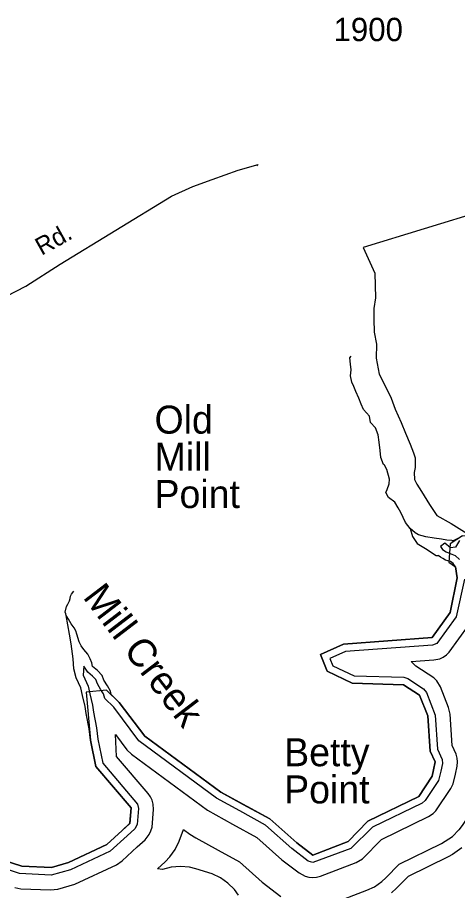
# Model space of a CAD drawing. Extents: x 2532689 to 2764727, y 536648 to 732970.
# Drawn here: x 2703526 to 2705883, y 581689 to 586365 of the extents above; entities that cross this region are included whole.
import ezdxf

# ---------------------------------------------------------------- set-up
doc = ezdxf.new("R2010")
doc.units = 0
for name, color, linetype in [('Exist Boundary Land Use Gamelands State NC Wildlife Resources Commission', 7, 'Continuous'), ('Exist Hydrographic Buffer Line', 7, 'Continuous'), ('Exist Hydrographic Creek Double Shore', 7, 'Continuous'), ('Exist Hydrographic Creek Single Shore', 7, 'Continuous'), ('Exist Hydrographic Creek Single Shore Label', 7, 'Continuous'), ('Exist Hydrographic Point Label', 7, 'Continuous'), ('Exist Road Secondary Type 51 Attributed', 7, 'Continuous'), ('Exist Road Secondary Type 51 Label', 7, 'Continuous'), ('Exist Road Secondary Type 51 Number Label', 7, 'Continuous')]:
    doc.layers.add(name, color=color, linetype=linetype)

msp = doc.modelspace()

# ---------------------------------------------------------------- linework, layer by layer
at = {"layer": 'Exist Boundary Land Use Gamelands State NC Wildlife Resources Commission'}
for points in [[(2706031.5, 585334), (2705377.8, 585132.8), (2705439.8, 584996.2), (2705443.2, 584864.2), (2705434, 584806), (2705434.8, 584750), (2705435.5, 584680), (2705448.2, 584616.1), (2705447.3, 584540.1), (2705462.3, 584454.2), (2705503.3, 584374.7), (2705527.9, 584327), (2705548.8, 584267.2), (2705581.4, 584195.5), (2705604.2, 584139.9), (2705629, 584080.1), (2705647.5, 584034.4), (2705655.7, 584006.4), (2705656.5, 583954.4), (2705650.8, 583928.3), (2705653.2, 583890.4), (2705665.5, 583866.5), (2705689.9, 583826.8), (2705733, 583757.3), (2705771.5, 583697.8), (2705848, 583654.8), (2705948.1, 583593.4)], [(2705909.3, 583589), (2705843.3, 583547), (2705837.1, 583448.2), (2705871.2, 583423.3), (2705881.2, 583364.6), (2705843.3, 583179.2), (2705746.3, 583044), (2705272.2, 583008.4), (2705148.2, 582954.2), (2705184.3, 582863.7), (2705319.2, 582800.2), (2705594.2, 582791.5), (2705679.3, 582735.9), (2705723.3, 582626), (2705736.3, 582436.1), (2705762.3, 582378.1), (2705747.3, 582301.9), (2705675.2, 582193.9), (2705403.3, 582061.5), (2705297.2, 581952.1), (2705107.2, 581878.8), (2705022.3, 581944.3), (2704877.3, 582073.1), (2704615.2, 582216.9), (2704208.2, 582515.7), (2704071.2, 582697.3), (2704002.3, 582763.5), (2703894.3, 582752.6), (2703917.2, 582494.1), (2703945.3, 582354), (2704134.2, 582131.7), (2704128.2, 582049.4), (2704005.2, 581936.1), (2703799.3, 581839.2), (2703708.3, 581812.5), (2703549.2, 581819.2), (2703331.2, 581889.3)]]:
    msp.add_lwpolyline(points, dxfattribs=at)
at = {"layer": 'Exist Hydrographic Buffer Line'}
for points in [[(2705892.5, 583563.6), (2705872.4, 583528.9), (2705845.6, 583524.2), (2705815, 583549.9), (2705791.2, 583532.5), (2705802.9, 583515.7), (2705821.8, 583503.9), (2705842.7, 583494.4), (2705870.8, 583483), (2705892.7, 583463.1)], [(2705920.4, 583356.6), (2705875.7, 583155.9), (2705771.9, 583013.4), (2705749.2, 583004.1), (2705282.1, 582969.1), (2705199.6, 582933.1), (2705215.4, 582893.2), (2705328.8, 582839.9), (2705595.4, 582831.5), (2705616.3, 582825), (2705701.2, 582769.3), (2705716.6, 582750.7), (2705763.3, 582628.7), (2705775.6, 582445.9), (2705799.8, 582391.7), (2705801.5, 582370.3), (2705793.3, 582328.7), (2705780.6, 582279.7), (2705708.6, 582171.7), (2705692.8, 582158), (2705427, 582028.6), (2705311.8, 581914.8), (2705107.2, 581838.8), (2705082.8, 581847.1), (2704995.8, 581914.4), (2704853.9, 582040.2), (2704716.3, 582115.7), (2704591.5, 582184.6), (2704176.2, 582491.7), (2704041.3, 582670.7), (2703993.5, 582718.6), (2703986.8, 582742.8), (2703973.2, 582764.5), (2703954.2, 582795.9), (2703944.9, 582819.3), (2703927.5, 582838.4), (2703902.5, 582858.3), (2703881.2, 582891.7), (2703878.5, 582842.9), (2703904.9, 582784.5), (2703914.2, 582743.2), (2703927.5, 582681.6), (2703933.7, 582644.3), (2703949.8, 582560.2), (2703956.8, 582500.3), (2703982.5, 582372), (2704169.1, 582151.8), (2704174.2, 582128.8), (2704167.8, 582042.5), (2704155.3, 582020), (2704113.5, 581981.7), (2704022.2, 581899.9), (2703810.4, 581800.8), (2703706.5, 581772.6), (2703537.1, 581781.2), (2703323.2, 581849.8)], [(2703512.5, 581705), (2703544.3, 581699.4), (2703703.2, 581692.6), (2703741.9, 581697.4), (2703833, 581724.1), (2704056.3, 581827.6), (2704086.4, 581847.9), (2704167.8, 581922.9), (2704209.4, 581961.1), (2704232.2, 581989.4), (2704241, 582008.4), (2704246.6, 582028.7), (2704253.9, 582123), (2704252.5, 582152.6), (2704247, 582172.8), (2704238.2, 582191.8), (2704226.3, 582208.9), (2704056.7, 582408.1), (2704051.4, 582524.6), (2704112.5, 582443.5), (2704137.3, 582419), (2704544.3, 582120.1), (2704677.8, 582045.6), (2704807.8, 581974.4), (2704942.5, 581854.6), (2705034, 581783.7), (2705066.2, 581766), (2705086.5, 581760.6), (2705107.2, 581758.8), (2705128.1, 581760.6), (2705148.2, 581766), (2705340.5, 581840.2), (2705374.6, 581860.1), (2705474.8, 581962.8), (2705727.7, 582086.1), (2705752.5, 582102), (2705767.2, 582116.8), (2705847, 582235.3), (2705859.9, 582260.9), (2705871.8, 582313.3), (2705880, 582354.7), (2705882.3, 582378.1), (2705880.4, 582398.9), (2705874.9, 582419.1), (2705854.6, 582465.6), (2705842.9, 582634.2), (2705834.7, 582670.6), (2705790.8, 582780.5), (2705771.3, 582813), (2705756.6, 582827.8), (2705660, 582891.9), (2705634.6, 582915.3), (2705755.1, 582924.3), (2705787.3, 582931.2), (2705806.2, 582940.1), (2705823.4, 582952.1), (2705838.2, 582966.9), (2705940.7, 583109.3)], [(2706139.4, 582408.1), (2706104.9, 582433.8), (2706084.2, 582449.7), (2706049.8, 582484.2), (2706031.1, 582504.7), (2706025.2, 582473.8), (2706037.9, 582426.7), (2706042.2, 582378.1), (2706037.1, 582323.7), (2706028.7, 582282.2), (2706021.9, 582248.1), (2706010.2, 582206.2), (2705980.3, 582146.6), (2705908.3, 582038.6), (2705889.6, 582013.9), (2705855.2, 581979.4)], [(2704569.1, 581778.2), (2704480.9, 581805.8), (2704446.7, 581814), (2704398.3, 581818.3), (2704349.7, 581814), (2704302.5, 581801.4), (2704276.3, 581805.1), (2704317.7, 581843.3), (2704342.7, 581869.4), (2704370.8, 581909.5), (2704391.3, 581953.7), (2704415.5, 582016.3), (2704449.6, 581991.2), (2704480.5, 581971.5), (2704600.7, 581905.4), (2704715.1, 581842.8), (2704836.3, 581735), (2704936.4, 581657)], [(2705202.9, 581615.7), (2705397.9, 581690.9), (2705437.3, 581709.6), (2705477.3, 581737.6), (2705498.2, 581757.2), (2705570, 581831.3), (2705797.8, 581942.2), (2705855.2, 581979.4)], [(2705906.7, 581918.2), (2705855.2, 581882.1), (2705832.6, 581870.2), (2705617.7, 581765.5), (2705555.8, 581701.5), (2705528.8, 581676.4)], [(2704709.6, 581665.5), (2704687.8, 581695.1), (2704653.2, 581729.6), (2704613.2, 581757.6), (2704569.1, 581778.2)]]:
    msp.add_lwpolyline(points, dxfattribs=at)
at = {"layer": 'Exist Hydrographic Creek Double Shore'}
for points in [[(2705628.8, 583628.6), (2705642.1, 583585.2), (2705667.2, 583547.4), (2705711.2, 583522.2), (2705768, 583484.5), (2705779.1, 583483.4)], [(2705852.5, 583563.6), (2705826.3, 583565.9), (2705797.8, 583571.9), (2705757.8, 583576.7), (2705713.5, 583583.3), (2705673.3, 583594.1), (2705656.5, 583605.6)], [(2705852.5, 583563.6), (2705860.7, 583564.3), (2705875.5, 583570.5), (2705909.1, 583589), (2706000.2, 583599.3), (2706076.2, 583569.5), (2706119.3, 583502.3), (2706157.2, 583329.8), (2706176.3, 582847.8), (2706228.2, 582754.8), (2706264.3, 582664.2), (2706271.7, 582658.7)], [(2705753.9, 582336.4), (2705762.3, 582378.1), (2705736.3, 582436.1), (2705723.1, 582626), (2705679.3, 582735.9), (2705594.2, 582791.5), (2705319.2, 582800.2), (2705184.3, 582863.7), (2705148.2, 582954.2), (2705272.2, 583008.4), (2705746.3, 583044), (2705843.3, 583179.2), (2705881.2, 583364.6), (2705871.2, 583423.3), (2705859.5, 583441), (2705846, 583451.6), (2705831, 583456.1), (2705818.7, 583459.1), (2705803.7, 583468.2), (2705791.6, 583474.3), (2705779.1, 583483.4)], [(2704028.2, 582738.6), (2704024.5, 582757.6), (2704007.5, 582785.1), (2703988.4, 582816.6), (2703979.8, 582840.4), (2703955, 582867.7), (2703928.3, 582888.9), (2703923.8, 582908.8), (2703915, 582930.6), (2703902.3, 582956.2), (2703881.6, 582979.6), (2703866.8, 582999.2), (2703855.9, 583020.9), (2703844.7, 583062.7), (2703838.3, 583080.5), (2703829.7, 583096.3), (2703813.1, 583117.8), (2703800.2, 583143.5), (2703786, 583162.8)], [(2704086.4, 582011.1), (2704128.2, 582049.5), (2704134.2, 582131.7), (2703945.3, 582354), (2703917.2, 582494.1), (2703910.1, 582555.6), (2703894.3, 582637.3), (2703887.9, 582675), (2703875.2, 582734.8), (2703866, 582775.7), (2703840.8, 582829.1), (2703828.3, 582876.2), (2703825, 582929.6), (2703813.9, 583011.1), (2703805.1, 583062.5), (2703786, 583162.8)], [(2704028.2, 582738.6), (2704071.2, 582697.3), (2704208.2, 582515.7), (2704615.2, 582216.9), (2704735.4, 582150.8)], [(2704735.4, 582150.8), (2704877.3, 582073.1), (2705022.3, 581944.3), (2705107.2, 581878.8), (2705297.2, 581952.1), (2705403.3, 582061.5), (2705675.2, 582193.9), (2705747.3, 582301.9), (2705753.9, 582336.4)], [(2702686.3, 581989.6), (2702805.2, 581933.7), (2703331.2, 581889.3), (2703549.2, 581819.3), (2703708.3, 581812.5), (2703799.3, 581839.2), (2704005.2, 581936.1), (2704086.4, 582011.1)]]:
    msp.add_lwpolyline(points, dxfattribs=at)
at = {"layer": 'Exist Hydrographic Creek Single Shore'}
for p, q in [((2705656.5, 583605.6), (2705628.8, 583628.6)), ((2703786, 583162.8), (2703784.2, 583172.2))]:
    msp.add_line(p, q, dxfattribs=at)
for points in [[(2705628.8, 583628.6), (2705605, 583660.1), (2705592.1, 583687.8), (2705579.2, 583713.5), (2705564.4, 583739.1), (2705547.4, 583768.6), (2705512.8, 583793.6), (2705499.6, 583821.2), (2705505.2, 583837.5), (2705516.4, 583867.8), (2705517.7, 583892), (2705503.9, 583943.6), (2705491.2, 583967.3), (2705486.9, 583971.2), (2705472, 584008.7), (2705468.7, 584046.8), (2705463.1, 584090.7), (2705458, 584130.6), (2705442.6, 584168.3), (2705416, 584195.4), (2705411.1, 584229.4), (2705379.7, 584266.5), (2705366.8, 584294.1), (2705353.6, 584325.8), (2705338.7, 584361.5), (2705327.8, 584389.2), (2705316.9, 584412.9), (2705310, 584446.8), (2705313, 584478.9), (2705310, 584508.9), (2705306.9, 584542.9), (2705312.6, 584551.1)], [(2703784.2, 583172.2), (2703781.1, 583181), (2703788.1, 583211.3), (2703795.4, 583223.5), (2703805.1, 583241.8), (2703808.8, 583254), (2703810.2, 583266.1), (2703816, 583276.3), (2703827.4, 583292.6)]]:
    msp.add_lwpolyline(points, dxfattribs=at)
at = {"layer": 'Exist Road Secondary Type 51 Attributed'}
msp.add_lwpolyline([(2703365.3, 584820.5), (2703571.3, 584925.8), (2703755.6, 585043.9), (2704350.6, 585408.6), (2704465.8, 585460.5), (2704569.5, 585498), (2704707.8, 585547), (2704815.9, 585577.2), (2704808.7, 585570)], dxfattribs=at)

# ---------------------------------------------------------------- texts
at = {"layer": 'Exist Hydrographic Creek Single Shore Label'}
msp.add_text('Mill Creek', height=150, rotation=307.4329, dxfattribs=at).set_placement((2703872.4, 583260))
at = {"layer": 'Exist Hydrographic Point Label'}
for s, p in [('Old', (2704260.1, 584136.6)), ('Mill', (2704260.1, 583937.4)), ('Point', (2704260.1, 583738.1)), ('Betty', (2704954.4, 582355.2)), ('Point', (2704954.4, 582156))]:
    msp.add_text(s, height=150, dxfattribs=at).set_placement(p)
at = {"layer": 'Exist Road Secondary Type 51 Label'}
msp.add_text('Rd.', height=95, rotation=29.2439, dxfattribs=at).set_placement((2703655.2, 585088.2))
at = {"layer": 'Exist Road Secondary Type 51 Number Label'}
msp.add_text('1900', height=125, dxfattribs=at).set_placement((2705218.6, 586238.5))

doc.saveas('drawing.dxf')
